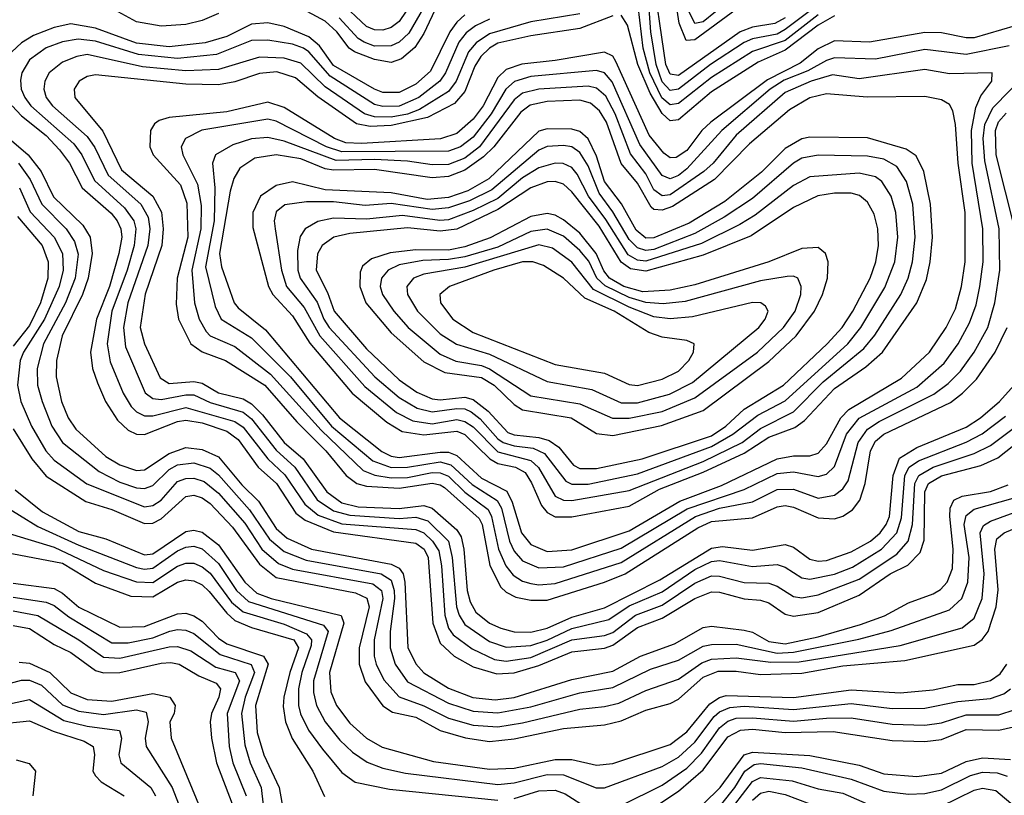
# Model space of a CAD drawing. Header units: inches. Extents: x 990535 to 1117859, y 769386 to 892122.
# Tile 466 of 656: x 1071106 to 1073503, y 804451 to 806339. Entities that reach past the tile are written whole.
import ezdxf

# ---------------------------------------------------------------- set-up
doc = ezdxf.new("R2010")
doc.units = ezdxf.units.IN
doc.header["$MEASUREMENT"] = 0
doc.layers.add('B0870', color=7, linetype='Continuous')

msp = doc.modelspace()

# ---------------------------------------------------------------- linework, layer by layer
at = {"layer": 'B0870', "color": 5}
for points, elevation in [([(1072850, 806364), (1072750, 806290.7), (1072728.7, 806288.7), (1072711.2, 806331.2), (1072687.6, 806490)], 3380), ([(1072970, 806343.7), (1072944.2, 806330), (1072890, 806321.2), (1072860.3, 806310), (1072710, 806203.6), (1072690, 806206.9), (1072678.7, 806230), (1072644.6, 806470)], 3420), ([(1072110, 806405.6), (1072053.3, 806306.7), (1072030, 806285), (1072010, 806275.8), (1071970, 806275.3), (1071944.5, 806284.5), (1071930, 806293.8), (1071884.1, 806344.1)], 3360), ([(1072083.9, 806416.1), (1072030, 806334.9), (1072010, 806320.1), (1071990, 806313.7), (1071970, 806314.5), (1071950, 806323.1), (1071884.9, 806384.9)], 3340), ([(1073090, 806406.3), (1072970, 806315.3), (1072950, 806304.3), (1072890, 806292.8), (1072870, 806284), (1072787.6, 806230), (1072710, 806170.5), (1072690, 806167), (1072670, 806188.2), (1072655.2, 806230), (1072642.4, 806310), (1072637.4, 806377.4)], 3440), ([(1072123.4, 806376.6), (1072090, 806305.8), (1072068.3, 806271.7), (1072035.6, 806244.4), (1072010, 806235.1), (1071970, 806242.2), (1071921.1, 806261.1), (1071908.3, 806270), (1071877.9, 806310), (1071850, 806336.1), (1071730, 806400.6)], 3380), ([(1072830, 806382.5), (1072770, 806333.9), (1072750, 806330), (1072730, 806369.9)], 3360), ([(1071590, 806354.2), (1071550, 806337.4), (1071510, 806327.9), (1071450, 806323.7), (1071390, 806334.1), (1071310, 806378)], 3380), ([(1073050, 806351.4), (1072970, 806289.1), (1072890, 806262), (1072790, 806198.9), (1072710, 806135.7), (1072690, 806132.5), (1072669.5, 806149.5), (1072640.5, 806210), (1072623.6, 806270), (1072612, 806372)], 3460), ([(1072190, 806351.6), (1072170, 806333.8), (1072153.2, 806310), (1072106, 806214), (1072070, 806182.3), (1072030, 806162.2), (1071990, 806161.8), (1071970, 806170), (1071870, 806228), (1071835.7, 806275.7), (1071810, 806297.8), (1071750, 806322.6), (1071710, 806332), (1071670, 806328.6), (1071610, 806298.5), (1071557.2, 806282.8), (1071470, 806273), (1071390, 806282.2), (1071290, 806319.1), (1071230, 806329.6), (1071190, 806320.8), (1071139.2, 806300.8), (1071110, 806283.4), (1071074.2, 806250)], 3420), ([(1072250, 806340.5), (1072215.6, 806324.4), (1072192.8, 806307.2), (1072175, 806285), (1072142.7, 806210), (1072128.9, 806190), (1072077.7, 806150), (1072030, 806128.7), (1071990, 806127.7), (1071970, 806133.3), (1071861.8, 806201.8), (1071810, 806261.2), (1071796.9, 806270), (1071770, 806280.1), (1071710, 806289.3), (1071670, 806288.5), (1071585.3, 806254.7), (1071490, 806245.2), (1071395, 806255), (1071290, 806286.8), (1071247.8, 806292.2), (1071210, 806285.6), (1071170, 806271.3), (1071130, 806241.3), (1071110.7, 806210), (1071107.8, 806192.2), (1071109.6, 806170), (1071118.1, 806150), (1071133.3, 806130), (1071237.3, 806037.3), (1071257.3, 806010), (1071288, 805948), (1071361.4, 805881.4), (1071384, 805850), (1071388.4, 805830), (1071384.8, 805790), (1071367.8, 805730), (1071330.5, 805630), (1071318.6, 805550), (1071326.3, 805506.3), (1071358, 805430), (1071377.4, 805397.4), (1071390, 805384.6), (1071410, 805375), (1071430, 805374.7), (1071510, 805395.2), (1071630, 805361.3), (1071650, 805347.7), (1071710, 805270.3), (1071751.7, 805231.7), (1071799.9, 805159.9), (1071832.8, 805132.8), (1071890, 805112.3), (1072070, 805098.2), (1072090, 805090), (1072110.8, 805070), (1072126.1, 805046.1), (1072133, 805010), (1072140.8, 804890), (1072150, 804857.9), (1072161.4, 804841.4), (1072207.4, 804807.4), (1072261.8, 804781.8), (1072290, 804777.4), (1072350, 804786.7), (1072450, 804830), (1072530, 804839.8), (1072550, 804847.5), (1072605.1, 804890), (1072670, 804914.3), (1072750, 804967.2), (1072790, 804985.1), (1072810, 804985), (1072870, 804969.2), (1072930, 804967.7), (1072950, 804960.5), (1072990, 804935.2), (1073010, 804932.2), (1073050, 804938.8), (1073150, 804977.2), (1073241.5, 805038.5), (1073269.3, 805070), (1073279.5, 805110), (1073285.3, 805210), (1073295.1, 805230), (1073330, 805250), (1073430, 805283.3), (1073470, 805302.6), (1073531.2, 805348.8)], 3440), ([(1072470, 806353.3), (1072350, 806334), (1072250, 806305.4), (1072217.2, 806282.8), (1072198.6, 806261.4), (1072168.8, 806190), (1072150, 806164.4), (1072079.4, 806120.6), (1072050, 806109.1), (1072010, 806102), (1071970, 806102.8), (1071945.7, 806110), (1071850, 806176.2), (1071790, 806233.2), (1071750, 806246.1), (1071690, 806247.9), (1071590, 806218.1), (1071510, 806215.2), (1071404.7, 806224.7), (1071270, 806254.4), (1071244.8, 806250), (1071210, 806236), (1071177.7, 806210), (1071166.8, 806190), (1071164.7, 806170), (1071170.6, 806150), (1071185.5, 806130), (1071270, 806055.2), (1071288.4, 806028.4), (1071321, 805961), (1071401, 805890), (1071418.4, 805858.4), (1071422.4, 805830), (1071418.2, 805790), (1071369, 805650), (1071358.8, 805590), (1071363.3, 805543.3), (1071411, 805431), (1071430, 805417.2), (1071450, 805414.7), (1071510, 805426.3), (1071530, 805425.8), (1071570, 805407.3), (1071650, 805384.1), (1071670, 805367.6), (1071730, 805291.6), (1071775.5, 805250), (1071830, 805170.3), (1071870, 805143.7), (1071910, 805133), (1072030, 805124.7), (1072070, 805128), (1072099.7, 805119.7), (1072150.2, 805070), (1072159.1, 805030), (1072169.6, 804910), (1072175.5, 804890), (1072190, 804867.1), (1072250, 804825.2), (1072290, 804811.8), (1072350, 804815.4), (1072390, 804828.7), (1072450, 804857.2), (1072540.7, 804879.3), (1072590, 804912.1), (1072670, 804946.3), (1072750, 805000.8), (1072790, 805020.1), (1072810, 805022.4), (1072890, 805008.4), (1072950, 805013), (1072970, 805006.7), (1073010, 804980.2), (1073030, 804977.6), (1073090, 804989.5), (1073133.5, 805006.5), (1073204.6, 805050), (1073241.8, 805090), (1073253.2, 805126.8), (1073261.4, 805230), (1073271.6, 805250), (1073294.2, 805265.8), (1073410, 805311.1), (1073449, 805331), (1073506, 805374)], 3460), ([(1072550, 806348.7), (1072470, 806317.8), (1072350, 806300.5), (1072270, 806281.9), (1072249.6, 806270.4), (1072228.3, 806250), (1072214.1, 806225.9), (1072190, 806164.4), (1072164.9, 806135.1), (1072098.6, 806101.4), (1072010, 806081.5), (1071959, 806079), (1071926, 806086), (1071831.8, 806151.8), (1071777.5, 806197.5), (1071732.2, 806212.2), (1071690, 806208.7), (1071630, 806187.9), (1071590, 806180.6), (1071510, 806182.1), (1071290, 806205.5), (1071270, 806201.5), (1071250.4, 806189.6), (1071238.2, 806170), (1071239.9, 806150), (1071308.4, 806068.4), (1071354, 805974), (1071429.8, 805909.8), (1071450.8, 805870.8), (1071455, 805830), (1071451.6, 805790), (1071411.3, 805671.3), (1071399.4, 805590), (1071409.6, 805550), (1071447.6, 805467.6), (1071470, 805453.8), (1071530, 805458.8), (1071550, 805454.2), (1071590, 805431.2), (1071650, 805416.1), (1071670, 805404.2), (1071697, 805377), (1071749.7, 805310), (1071796.1, 805270), (1071853.5, 805190), (1071890, 805162.9), (1071930, 805153.4), (1072030, 805149.3), (1072090, 805156.3), (1072110.4, 805150.4), (1072170, 805097.7), (1072180.5, 805080.5), (1072187.2, 805050), (1072195.4, 804950), (1072202.3, 804922.3), (1072216.6, 804896.6), (1072250, 804870.5), (1072277.6, 804857.6), (1072310, 804849), (1072350, 804848.5), (1072390, 804857.7), (1072450, 804884.7), (1072530, 804907.9), (1072664.3, 804975.7), (1072790, 805052.8), (1072817.1, 805057.1), (1072890, 805048.2), (1072970, 805061.7), (1072990, 805055.1), (1073030, 805026.1), (1073050, 805021.2), (1073070, 805022.8), (1073130, 805043.9), (1073177.3, 805070), (1073200.9, 805090), (1073215.9, 805110), (1073223.7, 805130), (1073232.5, 805230), (1073247.7, 805272.3), (1073290, 805297.6), (1073410, 805347.3), (1073444.9, 805370), (1073491.3, 805410), (1073527.4, 805450)], 3480), ([(1073090, 806348.7), (1073050, 806325.8), (1072970, 806264.9), (1072903.6, 806236.4), (1072790, 806163.9), (1072710, 806095.8), (1072690, 806093.5), (1072670, 806110.8), (1072640.7, 806160.7), (1072611.2, 806230), (1072586.1, 806326.1), (1072570, 806350.8)], 3480), ([(1073530, 806324.8), (1073430, 806295.2), (1073410, 806295.2), (1073350, 806307.7), (1073310, 806308.5), (1073175.3, 806284.7), (1073090, 806287.8), (1073050, 806268.2), (1073006.1, 806233.9), (1072926.6, 806193.4), (1072788.9, 806090), (1072767.1, 806070), (1072730, 806021.3), (1072704.2, 806004.2), (1072690, 806002.8), (1072674.4, 806014.4), (1072638.2, 806058.2), (1072557.5, 806237.5), (1072550, 806251), (1072530, 806260.4), (1072410, 806239.7), (1072328.8, 806231.2), (1072290, 806218.3), (1072270, 806198.6), (1072234.5, 806130), (1072210, 806097), (1072170, 806062.1), (1072130.6, 806049.4), (1071937.7, 806037.7), (1071899.7, 806039.7), (1071872.5, 806050), (1071750, 806125.6), (1071710, 806138.6), (1071610, 806115.4), (1071470, 806101.2), (1071445.7, 806094.3), (1071434, 806086), (1071424, 806070), (1071422.4, 806030), (1071431.1, 806010), (1071497.3, 805937.3), (1071512.6, 805892.6), (1071515.1, 805810), (1071489.2, 805710), (1071487.2, 805647.2), (1071492.3, 805610), (1071522.3, 805550), (1071550, 805530.6), (1071606.7, 805510), (1071702.9, 805450), (1071780.5, 805360.5), (1071851.4, 805290), (1071900.8, 805230), (1071926.7, 805210), (1071950, 805204), (1072030, 805198.6), (1072110, 805211.3), (1072130, 805207.3), (1072140.3, 805200.3), (1072224.9, 805124.9), (1072231.7, 805110), (1072250.6, 805010.6), (1072277.7, 804957.7), (1072290, 804945.6), (1072313.5, 804933.5), (1072350, 804926), (1072390, 804926), (1072530, 804969.7), (1072580.1, 804990), (1072757.4, 805102.6), (1072790, 805117.7), (1072890, 805126.9), (1072950, 805153.1), (1072970, 805156.3), (1072990, 805152.3), (1073050, 805126.6), (1073090, 805124.5), (1073110, 805131), (1073133.5, 805146.5), (1073151.4, 805170), (1073164.3, 805210), (1073177.3, 805290), (1073190, 805313), (1073210, 805330), (1073372.3, 805407.7), (1073401.6, 805430), (1073435.5, 805464.5), (1073481.2, 805530), (1073510, 805590)], 3520), ([(1073515.4, 806275.4), (1073410, 806255), (1073310, 806266.6), (1073190, 806243.4), (1073090, 806246.5), (1073070, 806240.4), (1073024.8, 806215.2), (1072967.5, 806192.5), (1072933.5, 806170), (1072815.1, 806070), (1072730, 805976.5), (1072710, 805960.2), (1072690, 805952.1), (1072670, 805960.1), (1072615.6, 806035.6), (1072548.2, 806188.2), (1072530, 806209.7), (1072510, 806215.5), (1072350, 806201.3), (1072310.7, 806189.3), (1072289.8, 806170.2), (1072253.9, 806110), (1072210, 806053.7), (1072179.4, 806030), (1072150, 806019), (1071890, 806017.4), (1071853.2, 806030), (1071730, 806092.3), (1071710, 806097.1), (1071549.7, 806070.3), (1071509.5, 806050), (1071499.1, 806030), (1071502.7, 806010), (1071539.1, 805939.1), (1071547.3, 805887.3), (1071546.9, 805830), (1071525.3, 805730), (1071531.2, 805650), (1071542.9, 805610), (1071560.2, 805580.2), (1071570, 805569.8), (1071630, 805544.1), (1071716.8, 805476.8), (1071839.9, 805339.9), (1071942.1, 805242.1), (1071970.4, 805230.4), (1072010, 805224.4), (1072050, 805225.2), (1072110, 805236.9), (1072130, 805236.4), (1072150, 805227.7), (1072190, 805189.5), (1072246.8, 805146.8), (1072255, 805130), (1072271.7, 805050), (1072289.9, 805009.9), (1072307.4, 804987.4), (1072330, 804972.6), (1072350, 804966.7), (1072370, 804963.7), (1072410, 804966.9), (1072570, 805017.7), (1072751.2, 805130), (1072810, 805150.3), (1072890, 805165.8), (1072950, 805195.8), (1072990, 805196.2), (1073050, 805174.8), (1073090, 805181.6), (1073110, 805197), (1073123.2, 805216.8), (1073147.6, 805310), (1073170, 805342.2), (1073198.9, 805361.1), (1073332, 805428), (1073366.6, 805453.4), (1073396.2, 805483.8), (1073430.1, 805529.9), (1073462.9, 805590), (1073480.2, 805650), (1073492.1, 805730), (1073490.7, 805830), (1073456.2, 805996.2), (1073451.9, 806050), (1073455.5, 806084.5), (1073475.4, 806124.6), (1073559, 806210)], 3540), ([(1071087.8, 806130), (1071110, 806105.7), (1071170, 806057.5), (1071202.4, 806022.4), (1071226.7, 805990), (1071258, 805930), (1071328.2, 805868.2), (1071343.2, 805850), (1071352.1, 805830), (1071354.3, 805810), (1071347.6, 805770), (1071324.2, 805690), (1071292.6, 805610), (1071278.4, 805530), (1071282.9, 805490), (1071295.1, 805455.1), (1071314.5, 805410), (1071344.1, 805364.1), (1071370, 805339.9), (1071390.3, 805330.3), (1071410, 805329.8), (1071490, 805361.4), (1071510, 805364.7), (1071550, 805358), (1071610, 805337.6), (1071637.4, 805317.4), (1071686.8, 805250), (1071731, 805210), (1071778.1, 805138.1), (1071800.6, 805120.6), (1071870, 805092.2), (1072070, 805064.8), (1072090.6, 805050.6), (1072100, 805030), (1072111.7, 804870), (1072130, 804821.8), (1072163.6, 804790), (1072210, 804763.6), (1072267.2, 804747.2), (1072310, 804749.3), (1072370, 804766.8), (1072450, 804800.3), (1072530, 804809), (1072550, 804816.5), (1072610, 804859.7), (1072670, 804882.5), (1072750, 804930.6), (1072790, 804946.3), (1072810, 804945.3), (1072870, 804929.1), (1072910, 804926.1), (1072930, 804919.7), (1072970, 804892.2), (1072990, 804887.3), (1073050, 804896.4), (1073150, 804938.4), (1073225.3, 804990), (1073268.3, 805011.7), (1073298, 805042), (1073307.9, 805072.1), (1073310.1, 805189.9), (1073318.6, 805210), (1073350, 805228.8), (1073446.2, 805253.7), (1073487.5, 805272.5), (1073655, 805405)], 3420), ([(1073529, 805830), (1073483.5, 806010), (1073481.8, 806070), (1073489.5, 806090.5), (1073507.8, 806112.2)], 3520), ([(1071056.8, 806070), (1071126.8, 806010), (1071157.9, 805970), (1071188.5, 805908.5), (1071259.2, 805839.2), (1071277.6, 805810), (1071282.5, 805770), (1071272.3, 805710), (1071258.5, 805670), (1071209.1, 805570), (1071195.3, 805510), (1071195, 805470), (1071208, 805410), (1071223.5, 805370), (1071242.3, 805342.3), (1071315.6, 805275.6), (1071350, 805255.8), (1071390, 805242.1), (1071410, 805243.2), (1071470, 805283.6), (1071510, 805297.9), (1071550, 805293.3), (1071590, 805275.2), (1071647.1, 805207.1), (1071687.3, 805167.3), (1071730, 805100.6), (1071757.2, 805077.2), (1071816.2, 805050), (1072010, 805014.1), (1072030, 805004.1), (1072039.5, 804990), (1072043.4, 804970), (1072050.9, 804810.9), (1072070, 804770.9), (1072089.6, 804749.6), (1072150, 804712.3), (1072209.4, 804689.4), (1072263.7, 804683.7), (1072310, 804689.6), (1072450, 804733), (1072550, 804753.7), (1072617.5, 804790), (1072700.5, 804819.5), (1072770, 804859.5), (1072790, 804862.5), (1072870, 804853.3), (1072890, 804848), (1072930, 804825.4), (1072970, 804820.1), (1073050, 804836.6), (1073153, 804867), (1073211.6, 804888.4), (1073270, 804919.9), (1073330, 804941.5), (1073347.8, 804952.2), (1073363.8, 804970), (1073376.8, 805003.2), (1073378.8, 805050), (1073370.5, 805130), (1073371.2, 805150), (1073380.1, 805170), (1073400.6, 805179.4), (1073470, 805190.9), (1073513, 805207)], 3380), ([(1071103.2, 805990), (1071131.7, 805950), (1071159.5, 805890), (1071219, 805830), (1071239.4, 805799.4), (1071248.3, 805768.3), (1071240.7, 805710), (1071217.7, 805650), (1071164.1, 805550), (1071148, 805490), (1071148.8, 805450), (1071160.6, 805410), (1071183.9, 805350), (1071209.9, 805309.9), (1071299.5, 805239.5), (1071350, 805213.7), (1071390, 805199.7), (1071410, 805197.9), (1071430, 805205.6), (1071470, 805244), (1071490, 805255.9), (1071530, 805260.5), (1071570, 805247.4), (1071590, 805231.2), (1071665.7, 805145.7), (1071714.4, 805074.4), (1071750, 805044.8), (1071803.3, 805023.3), (1071985.7, 804990), (1072010, 804974.8), (1072017.8, 804950), (1072018.2, 804930), (1072007.7, 804850), (1072007.6, 804810), (1072020.2, 804770), (1072050, 804727.7), (1072150, 804675.4), (1072210, 804655.7), (1072270, 804651.8), (1072350, 804666.1), (1072470, 804700.8), (1072550, 804713.9), (1072641.7, 804758.3), (1072710, 804780), (1072770, 804814.2), (1072790, 804818.6), (1072850, 804819.2), (1072950, 804797.1), (1072990, 804799.3), (1073149, 804831), (1073228, 804852), (1073370, 804902.9), (1073399.9, 804930), (1073414.6, 804970), (1073417.3, 805030), (1073405.5, 805110), (1073410, 805132.2), (1073430, 805147.4), (1073525.2, 805174.8)], 3360), ([(1071105.3, 805930), (1071131.5, 805871.5), (1071189.8, 805810), (1071210.2, 805770), (1071211.9, 805730), (1071202.1, 805690), (1071166.6, 805610), (1071114.8, 805530), (1071107, 805510), (1071100.6, 805450), (1071108.3, 805410), (1071134.9, 805350), (1071169.1, 805290), (1071190, 805267.2), (1071269.3, 805209.3), (1071410, 805153.5), (1071430, 805156.4), (1071449.9, 805170), (1071490, 805214.8), (1071510, 805222.7), (1071530, 805222.9), (1071554.7, 805214.7), (1071590, 805186.9), (1071653.6, 805113.6), (1071695.7, 805050), (1071735.8, 805015.8), (1071770, 805001.4), (1071965.7, 804965.7), (1071986.4, 804950), (1071990.4, 804930), (1071969, 804830), (1071969.1, 804790), (1071973.9, 804770), (1071992.5, 804732.5), (1072030, 804690.8), (1072090, 804669.3), (1072150, 804638.5), (1072210, 804621.7), (1072270, 804617.6), (1072330, 804627.8), (1072470, 804660.8), (1072530, 804667), (1072564.4, 804675.6), (1072630, 804706.3), (1072710, 804734.1), (1072766.6, 804773.4), (1072790, 804782.3), (1072850, 804785.4), (1072934.9, 804774.9), (1073004, 804776), (1073250, 804816), (1073401, 804859), (1073430, 804882.6), (1073449.4, 804930.6), (1073454.5, 804990), (1073444.2, 805090), (1073452.2, 805107.8), (1073470, 805118.6), (1073551.8, 805148.2)], 3340), ([(1071100.1, 805860.1), (1071160.9, 805790), (1071175.4, 805750), (1071174, 805710), (1071156.6, 805650), (1071130, 805594.6), (1071090, 805544.2)], 3320), ([(1071090, 805343.1), (1071135.2, 805270), (1071170, 805227.8), (1071266.5, 805166.5), (1071330, 805147), (1071410, 805112.6), (1071430, 805113.5), (1071450, 805124.2), (1071510, 805178.9), (1071530, 805181.7), (1071550, 805175.1), (1071570, 805161.5), (1071624.1, 805104.1), (1071690, 805013.5), (1071730, 804981), (1071923.7, 804943.7), (1071951.1, 804931.1), (1071956.5, 804910), (1071932.6, 804810), (1071932.6, 804770), (1071947.1, 804727.1), (1071990, 804668.7), (1072013.5, 804653.5), (1072070, 804641.6), (1072130, 804609.1), (1072191, 804591), (1072250, 804582.4), (1072310, 804588.6), (1072430, 804613.7), (1072530, 804622.5), (1072570, 804632.5), (1072630, 804658.7), (1072690, 804674.9), (1072710, 804685.5), (1072770, 804738.9), (1072806.4, 804753.6), (1072850, 804753.7), (1072910, 804744.9), (1073010, 804748.6), (1073110, 804766.7), (1073260.7, 804779.3), (1073430, 804816.4), (1073449.6, 804830.4), (1073463.9, 804850), (1073483.6, 804910), (1073488.3, 804951.7), (1073480.4, 805050), (1073484.9, 805075.1), (1073502.7, 805090), (1073570, 805118.2)], 3320), ([(1071094.4, 805194.4), (1071161.3, 805141.3), (1071250, 805093.5), (1071315.9, 805075.9), (1071410, 805036.5), (1071430, 805038.6), (1071510, 805093.4), (1071530, 805096.8), (1071550, 805092), (1071590, 805060.6), (1071653.8, 804970), (1071683.1, 804943.1), (1071717.8, 804930), (1071888.9, 804888.9), (1071895.1, 804870), (1071859.8, 804750), (1071863.3, 804703.3), (1071877.2, 804670), (1071910, 804626.4), (1071950, 804590.6), (1071988, 804568), (1072113.2, 804533.2), (1072250, 804515), (1072310, 804517.2), (1072410, 804538.5), (1072450, 804538.3), (1072510, 804524.7), (1072550, 804528.5), (1072690, 804574.7), (1072730, 804605.7), (1072786.2, 804673.8), (1072810, 804689), (1072826.3, 804693.7), (1072990, 804689.3), (1073130, 804707.6), (1073250, 804700.9), (1073330, 804708), (1073390, 804720.8), (1073430, 804720.7), (1073470, 804730.8), (1073493.2, 804746.8), (1073509.8, 804770.2)], 3280), ([(1071061.1, 805161.1), (1071150, 805105.9), (1071250, 805060.4), (1071390, 805006), (1071410, 805001.8), (1071430, 805004.2), (1071490, 805046.4), (1071510, 805055.3), (1071530, 805057.3), (1071550, 805050.9), (1071590, 805015.6), (1071633.9, 804950), (1071663, 804923), (1071845.7, 804865.7), (1071856.8, 804850), (1071821.5, 804730), (1071821.6, 804701.6), (1071828.7, 804670), (1071850, 804630), (1071885.7, 804585.7), (1071916.5, 804556.5), (1071952, 804532), (1071990, 804517.3), (1072044.9, 804504.9), (1072270, 804477.4), (1072310, 804481.5), (1072390, 804501.4), (1072430, 804501.2), (1072509.4, 804469.4), (1072530, 804468.9), (1072670, 804521.2), (1072710, 804543.8), (1072750, 804580.5), (1072796.7, 804643.3), (1072810, 804654.7), (1072834.9, 804665.1), (1072870, 804668.5), (1072990, 804659.9), (1073130, 804674.6), (1073230, 804662.7), (1073310, 804663), (1073390, 804679.8), (1073470, 804687), (1073502, 804698), (1073518.6, 804710)], 3260), ([(1071070, 805091.8), (1071190, 805055.4), (1071310, 804998.1), (1071390.5, 804970.5), (1071430, 804969.2), (1071490, 805009.3), (1071510, 805015.9), (1071530, 805016), (1071550, 805007.7), (1071570, 804992.1), (1071621.7, 804921.7), (1071650, 804898), (1071750, 804868.1), (1071804.3, 804844.3), (1071816.1, 804830), (1071815.9, 804815.9), (1071792.4, 804750), (1071785, 804710), (1071784.8, 804670), (1071789.7, 804649.7), (1071808.7, 804610), (1071843.2, 804563.2), (1071890, 804506.5), (1071923, 804483), (1072006.4, 804466.4), (1072270, 804439.3)], 3240), ([(1071070, 805043.4), (1071210, 805016.1), (1071290, 804967.6), (1071376.3, 804936.3), (1071430, 804934.4), (1071490, 804970.2), (1071510, 804975.4), (1071530, 804973.1), (1071550, 804963.4), (1071567.3, 804947.3), (1071610, 804894.2), (1071630, 804877), (1071670, 804859.8), (1071773.1, 804830), (1071784.8, 804810), (1071763.2, 804750), (1071748.7, 804690), (1071747.3, 804667.3), (1071753.1, 804630), (1071769.3, 804589.3), (1071819.3, 804510), (1071848.3, 804448.3)], 3220), ([(1071090, 804967.7), (1071190, 804954.2), (1071210, 804943.4), (1071250, 804909.5), (1071350, 804860.3), (1071410, 804862.4), (1071490, 804893.3), (1071510, 804894.7), (1071530, 804888.3), (1071550, 804874.7), (1071590, 804833.8), (1071610, 804819.5), (1071699.7, 804790), (1071711, 804770), (1071679.9, 804670), (1071683.8, 804603.8), (1071700, 804550), (1071738, 804470), (1071754.4, 804374.4)], 3180), ([(1071090, 804933.8), (1071170, 804921.6), (1071190, 804913.1), (1071225.5, 804885.5), (1071330, 804822.5), (1071370, 804821.9), (1071430, 804834.8), (1071471, 804851), (1071490, 804855.1), (1071510, 804853.1), (1071530, 804845.1), (1071594.2, 804794.2), (1071669.7, 804769.7), (1071677.7, 804750), (1071654.7, 804690), (1071645.7, 804650), (1071653.6, 804573.6), (1071666.6, 804530), (1071693.9, 804470), (1071703.8, 804383.8)], 3160), ([(1071090, 804900.4), (1071150, 804888.8), (1071250, 804829.6), (1071310, 804787.7), (1071350, 804784.6), (1071470, 804812.3), (1071490, 804813), (1071522.7, 804802.7), (1071583.4, 804763.4), (1071630.1, 804750), (1071641.3, 804730), (1071610.9, 804650), (1071615.6, 804570), (1071624.8, 804530), (1071657.1, 804450)], 3140), ([(1071090, 804864.4), (1071130, 804857.4), (1071190, 804818.5), (1071230, 804798.5), (1071290, 804754.8), (1071310, 804749.3), (1071350, 804750), (1071450, 804772.7), (1071474.2, 804774.2), (1071494.5, 804770), (1071542, 804742), (1071584, 804724), (1071594.7, 804710), (1071590.8, 804690), (1071572.6, 804650), (1071569.6, 804630), (1071572.7, 804590), (1071585.3, 804530), (1071623.5, 804430)], 3120), ([(1071104.5, 804775.5), (1071130, 804772.7), (1071179.2, 804750), (1071230, 804700.9), (1071270, 804684), (1071330, 804680.4), (1071430, 804699), (1071471.2, 804690), (1071484.2, 804670), (1071481.7, 804650), (1071471.7, 804630), (1071474.7, 804590), (1071549.5, 804410)], 3080), ([(1071050, 804715.1), (1071110, 804731), (1071130, 804731.7), (1071159.1, 804719.1), (1071210, 804671.1), (1071250, 804655.8), (1071310, 804648), (1071390, 804659.1), (1071413.9, 804653.9), (1071418.7, 804630), (1071411.1, 804590), (1071413.8, 804570), (1071477.3, 804470), (1071492.7, 804430)], 3060), ([(1071050, 804667.4), (1071130, 804684.7), (1071213.6, 804633.6), (1071270, 804619.4), (1071348.6, 804608.6), (1071353.8, 804590), (1071346.9, 804550), (1071352.4, 804530), (1071424.9, 804470), (1071436.8, 804450)], 3040), ([(1072570, 804426.2), (1072670, 804475.8), (1072730, 804517.1), (1072766.1, 804553.9), (1072810, 804615.6), (1072830, 804631.5), (1072850, 804638.6), (1072890, 804639.6), (1072990, 804631.4), (1073070, 804639), (1073130, 804639.3), (1073230, 804624.4), (1073310, 804622.2), (1073350, 804627.8), (1073410, 804647.3), (1073490, 804647.4), (1073530, 804660)], 3240), ([(1071050, 804624.1), (1071130, 804632.7), (1071187.4, 804607.4), (1071262.8, 804582.8), (1071285.1, 804570), (1071288, 804550), (1071283.8, 804510), (1071290, 804498.5), (1071303.9, 804483.9), (1071359.8, 804450)], 3020), ([(1072590, 804381.7), (1072710, 804461.2), (1072770, 804513.1), (1072830, 804593.1), (1072860.8, 804610), (1072890, 804611.9), (1072970, 804603.8), (1073086.7, 804606.7), (1073230, 804584.4), (1073310, 804581.7), (1073350, 804587.2), (1073410, 804611.3), (1073490, 804609.4), (1073572, 804628)], 3220), ([(1071097.5, 804537.5), (1071128.5, 804528.5), (1071144, 804510), (1071138, 804450)], 2980), ([(1072770.6, 804430), (1072811.5, 804470), (1072870, 804550), (1072890, 804556.4), (1073030, 804547.6), (1073150, 804524.2), (1073210, 804503.2), (1073290, 804496.6), (1073350, 804504.6), (1073410, 804533.5), (1073450, 804542.6), (1073518.3, 804538.3)], 3180), ([(1072815.1, 804430), (1072847.3, 804470), (1072871.4, 804510), (1072894.1, 804525.9), (1072910, 804528.4), (1073010, 804517.8), (1073130.1, 804490), (1073210, 804461), (1073270, 804453.8), (1073310, 804455.6), (1073350, 804464.4), (1073420.7, 804499.3), (1073450, 804507.8), (1073485.8, 804505.8), (1073510, 804497.6)], 3160), ([(1072822.8, 804397.2), (1072890, 804484.6), (1072910, 804494.7), (1072986.5, 804486.5), (1073050, 804467.2), (1073110, 804456.2), (1073190, 804421.2)], 3140), ([(1072310, 804443.7), (1072370, 804461.8), (1072410, 804463.5), (1072434.3, 804454.3), (1072490, 804418.8)], 3240), ([(1073350, 804424.7), (1073430, 804463.2), (1073450, 804468.6), (1073482.8, 804462.8), (1073530, 804422.7)], 3140), ([(1072890, 804439.4), (1072910, 804456.3), (1072930, 804460.8), (1072970, 804453), (1073030, 804430)], 3120)]:
    msp.add_lwpolyline(points, dxfattribs=dict(at, elevation=elevation))
for points, elevation in [([(1073310, 806218.4), (1073150, 806195.4), (1073084.9, 806204.9), (1073033.2, 806190), (1072970, 806162), (1072850, 806058.2), (1072794.3, 805990), (1072771.9, 805970), (1072690, 805912.9), (1072670.2, 805910.2), (1072650, 805925.3), (1072630, 805964.4), (1072592.8, 806012.8), (1072555.4, 806110), (1072532.9, 806152.9), (1072510, 806172.8), (1072490, 806177.7), (1072369.6, 806170.4), (1072330, 806160.2), (1072310, 806144.2), (1072225.5, 806030), (1072190, 806001.9), (1072150, 805987.1), (1072110, 805986), (1072050, 805994.9), (1071970, 805999.1), (1071876.6, 805996.6), (1071750, 806043.3), (1071710, 806053), (1071670, 806049.2), (1071625, 806035), (1071582.7, 806010), (1071575.3, 805990), (1071581, 805930), (1071579.2, 805850), (1071557.9, 805737.9), (1071581.4, 805641.4), (1071596.7, 805610), (1071670, 805565), (1071765.3, 805470), (1071865.4, 805350), (1071965.8, 805265.8), (1072010, 805248.8), (1072050, 805249.7), (1072130, 805262.6), (1072155.5, 805255.5), (1072207.9, 805207.9), (1072268.5, 805168.5), (1072278.6, 805150), (1072298.4, 805070), (1072310, 805045.7), (1072330, 805021.7), (1072370, 805004.5), (1072430, 805007.2), (1072570, 805052.8), (1072731.3, 805148.7), (1072870, 805195.5), (1072950, 805234.3), (1072990, 805238.4), (1073050, 805227.1), (1073070, 805233), (1073090, 805251.5), (1073119.4, 805330), (1073150, 805369.2), (1073290, 805444.8), (1073356.8, 805503.2), (1073390.7, 805550), (1073418.4, 805601.6), (1073434.4, 805645.6), (1073443.7, 805690), (1073451.5, 805750), (1073451.2, 805830), (1073425.2, 805990), (1073423.1, 806070), (1073434.3, 806125.7), (1073446.3, 806153.7), (1073472.5, 806190), (1073473.5, 806210), (1073370, 806207.5)], 3560), ([(1073070, 806158.7), (1073030, 806149.2), (1072980, 806120), (1072883.1, 806036.9), (1072797.5, 805950), (1072695.6, 805884.4), (1072670, 805875.5), (1072650, 805877.7), (1072643.1, 805883.1), (1072610, 805941.4), (1072570, 805989.1), (1072534.4, 806090), (1072517.8, 806117.8), (1072496, 806136), (1072470, 806143.7), (1072390, 806140), (1072348.9, 806131.1), (1072325.9, 806114.1), (1072259.9, 806030), (1072234.8, 806005.2), (1072190, 805972.7), (1072150, 805957.5), (1072110, 805954.5), (1071970, 805974.8), (1071870, 805973.2), (1071850, 805976.7), (1071790, 806000.9), (1071730, 806010.3), (1071678.1, 806001.9), (1071642.1, 805977.9), (1071627.3, 805952.7), (1071618.4, 805921.6), (1071592.3, 805770), (1071597.4, 805737.4), (1071628.2, 805650), (1071637.7, 805637.7), (1071704.2, 805584.2), (1071884.2, 805370), (1071987.8, 805287.8), (1072010, 805276.5), (1072030, 805273.7), (1072130, 805286.6), (1072150, 805286.1), (1072170, 805278.6), (1072230, 805223.1), (1072291.9, 805191.9), (1072305, 805165), (1072327.5, 805090), (1072350, 805061.4), (1072390, 805044.3), (1072450, 805048.9), (1072590, 805094.8), (1072712.9, 805167.1), (1072814.5, 805205.5), (1072950, 805270.2), (1072990, 805277.6), (1073030, 805277.4), (1073050, 805284.3), (1073070, 805306.8), (1073105.3, 805370), (1073124.9, 805390), (1073253.3, 805466.7), (1073320.8, 805530), (1073361.8, 805590), (1073384.2, 805635.8), (1073399.4, 805690), (1073407.8, 805750), (1073408.1, 805870), (1073390.5, 805990), (1073384.1, 806084.1), (1073377.6, 806117.6), (1073370, 806132.7), (1073350, 806144.7), (1073310, 806152.1), (1073169.6, 806150.4)], 3580), ([(1072390, 806073.5), (1072370, 806067.8), (1072248.2, 805951.8), (1072197.2, 805922.8), (1072150, 805906.5), (1072098, 805902), (1072010, 805917.8), (1071850, 805925.4), (1071770, 805944.4), (1071730, 805935.8), (1071692.3, 805910), (1071673.6, 805870), (1071673.2, 805833.2), (1071711.6, 805690), (1071722.1, 805670), (1071770, 805618.1), (1071812.2, 805552.2), (1071915.4, 805430), (1071999.5, 805359.5), (1072037.2, 805337.2), (1072090, 805328.9), (1072170, 805338), (1072190, 805329.9), (1072250.8, 805270), (1072270, 805258.6), (1072313.3, 805250), (1072336.6, 805236.6), (1072352.2, 805212.2), (1072376.6, 805156.6), (1072390, 805139.5), (1072410, 805128.9), (1072450, 805129.3), (1072590, 805155.2), (1072663.8, 805196.3), (1072770, 805237.7), (1072870, 805284.1), (1072930, 805322.9), (1072993.2, 805346.8), (1073016.6, 805363.4), (1073090, 805441.8), (1073166, 805494), (1073207, 805530), (1073290.5, 805650), (1073313.5, 805706.5), (1073322.8, 805750), (1073328.1, 805810), (1073323.5, 805890), (1073307, 805970), (1073288.3, 806008.3), (1073264, 806024), (1073170, 806051.4), (1073030, 806053.4), (1073010, 806049.7), (1072970, 806026.2), (1072911.8, 805968.2), (1072823, 805897), (1072736, 805844), (1072650, 805808), (1072630, 805807.7), (1072606.7, 805826.7), (1072570.8, 805890.8), (1072530, 805945.2), (1072510, 806007.3), (1072490, 806049), (1072470, 806067.6), (1072450, 806072.5)], 3620), ([(1072430, 806033.4), (1072390, 806030.4), (1072370, 806022), (1072255.2, 805924.8), (1072201.3, 805898.7), (1072150, 805881.6), (1072110, 805877.7), (1072010, 805891.7), (1071947.4, 805887.4), (1071870, 805896.1), (1071803.9, 805896.1), (1071751.4, 805888.6), (1071730, 805871.7), (1071725.6, 805850), (1071727.5, 805830), (1071743.1, 805730), (1071755.3, 805690), (1071798.4, 805638.4), (1071836.4, 805570), (1071946.5, 805446.5), (1072023.1, 805383.1), (1072062.8, 805362.8), (1072110, 805355.8), (1072170, 805365.8), (1072190, 805361.4), (1072210, 805348), (1072270, 805287.3), (1072350, 805266.3), (1072369.3, 805249.3), (1072410, 805179.6), (1072430, 805169.4), (1072450, 805168.5), (1072590, 805193.1), (1072770, 805263.7), (1072865, 805310), (1072910, 805344.5), (1072990, 805384.4), (1073062.3, 805457.7), (1073161.5, 805538.5), (1073188.3, 805571.7), (1073251.4, 805670), (1073269.5, 805710), (1073280, 805750), (1073286.2, 805810), (1073280.2, 805890), (1073265.5, 805945.5), (1073241.6, 805981.6), (1073210, 806000.2), (1073170, 806007.2), (1073050, 806009.2), (1073010, 806002), (1072989.6, 805990.4), (1072890, 805904.2), (1072821.5, 805858.5), (1072750, 805818.8), (1072650, 805780.3), (1072630, 805777.7), (1072610, 805784), (1072590, 805804.5), (1072550, 805872), (1072517.1, 805917.1), (1072490, 805983.6), (1072470, 806016.1), (1072450, 806030)], 3640), ([(1072410, 805990.4), (1072370, 805979.1), (1072330, 805954.2), (1072270, 805904.4), (1072210, 805874.8), (1072150, 805852.1), (1072129.1, 805850.9), (1072037.7, 805862.3), (1071950, 805853.7), (1071870, 805855.9), (1071831.9, 805848.1), (1071801, 805830), (1071788.7, 805811.3), (1071782.2, 805777.8), (1071783, 805730), (1071788.6, 805710), (1071830, 805651.4), (1071846.7, 805610), (1071859.7, 805590), (1071970.5, 805470), (1072030, 805419.7), (1072074, 805394), (1072110, 805385), (1072170, 805392.6), (1072190, 805391.6), (1072204.7, 805384.7), (1072227.3, 805367.3), (1072270, 805318.6), (1072282.9, 805310), (1072310, 805301.8), (1072356.2, 805296.2), (1072383.5, 805283.5), (1072435.6, 805215.6), (1072450, 805208.4), (1072490, 805208.6), (1072610, 805234.1), (1072790, 805300), (1072842.1, 805330), (1072903.4, 805376.6), (1072970, 805411.7), (1073122.1, 805550), (1073154, 805590), (1073212.2, 805687.8), (1073236.5, 805750), (1073244, 805810), (1073238.8, 805870), (1073227.6, 805910), (1073205.4, 805945.4), (1073190, 805956.6), (1073150, 805965.8), (1073030, 805957.1), (1072990, 805935.9), (1072896.3, 805863.7), (1072859.1, 805840.9), (1072765.7, 805794.3), (1072630, 805751.4), (1072610, 805753.8), (1072587.3, 805767.3), (1072533, 805853), (1072490.6, 805910), (1072463.4, 805963.4), (1072450, 805979.2), (1072429.3, 805989.3)], 3660), ([(1072410, 805945.5), (1072390, 805944.4), (1072350, 805930.2), (1072270, 805877), (1072170, 805829.2), (1072130, 805824.3), (1072050, 805832.3), (1071910, 805818.8), (1071870.4, 805809.6), (1071842.4, 805790), (1071830.7, 805769.3), (1071827.9, 805730), (1071855.6, 805675.6), (1071871.8, 805630), (1071950, 805537.9), (1072030, 805462.7), (1072072.6, 805432.6), (1072110, 805416.6), (1072130, 805414.2), (1072190, 805420.8), (1072210, 805414.6), (1072246.1, 805386.1), (1072294.7, 805334.7), (1072310, 805328.3), (1072370, 805322.4), (1072395.3, 805315.3), (1072418.7, 805298.7), (1072454.5, 805254.5), (1072470, 805246.5), (1072510, 805246.9), (1072621.1, 805270), (1072790, 805326.4), (1072824.9, 805350), (1072870, 805391.5), (1072965.4, 805450), (1073072.2, 805550), (1073108.8, 805590), (1073134.4, 805630), (1073176.5, 805710), (1073190.7, 805750), (1073196.9, 805790), (1073195.5, 805830), (1073186.3, 805866.3), (1073170, 805895.3), (1073151, 805911), (1073130, 805917.3), (1073090, 805917.4), (1073049.3, 805910.7), (1072990, 805882.2), (1072887.1, 805812.9), (1072770, 805765.8), (1072630, 805727.1), (1072593, 805733), (1072570, 805749.1), (1072516.9, 805836.9), (1072450, 805920.6), (1072430, 805939.1)], 3680), ([(1072390, 805867.5), (1072350, 805860.6), (1072251.3, 805808.7), (1072190, 805786.2), (1072150, 805778.2), (1072070, 805779), (1072008.1, 805771.9), (1071962.4, 805757.6), (1071940.9, 805739.1), (1071934.9, 805725.1), (1071934, 805690), (1071948.3, 805650), (1072010, 805577.1), (1072090, 805506.2), (1072140.7, 805480.7), (1072230, 805468.4), (1072260.9, 805450), (1072310, 805402.6), (1072330, 805389.3), (1072448.8, 805370), (1072510, 805332.2), (1072550, 805327.3), (1072668.2, 805351.8), (1072770, 805388.2), (1072930, 805507.2), (1072996.2, 805570), (1073041.2, 805630), (1073060.7, 805670), (1073072.4, 805710), (1073074.5, 805750), (1073068.1, 805770), (1073050, 805784.5), (1073010, 805782), (1072930.1, 805750), (1072750, 805693.8), (1072690, 805681), (1072623.3, 805676.7), (1072577.2, 805690), (1072541.6, 805710), (1072528, 805728), (1072509.8, 805770), (1072470, 805819.7), (1072430, 805852.4), (1072410, 805863.7)], 3720), ([(1072390, 805829.6), (1072350, 805824), (1072270, 805786), (1072190, 805761.9), (1072150, 805755.4), (1072087.1, 805752.9), (1072030, 805742.4), (1072003.4, 805730), (1071987, 805710), (1071983.5, 805690), (1071989.2, 805670), (1072016.6, 805630), (1072052.1, 805590), (1072130, 805525.2), (1072167.8, 805507.8), (1072230, 805497.5), (1072250, 805489.7), (1072350, 805423.6), (1072470, 805403.9), (1072549, 805369), (1072590, 805369.2), (1072670, 805385.8), (1072750, 805418.6), (1072902.2, 805530), (1072965.6, 805590), (1072993.7, 805630), (1073007.8, 805670), (1073008.7, 805690), (1073000.2, 805710), (1072990, 805715.1), (1072974.2, 805714.2), (1072910, 805703.5), (1072726.5, 805653.5), (1072672.5, 805647.5), (1072630, 805650.5), (1072590, 805662.8), (1072531.1, 805691.1), (1072510.8, 805710), (1072491.4, 805751.4), (1072470, 805777.1), (1072430, 805812)], 3740), ([(1072370, 805791.3), (1072190, 805737.2), (1072090, 805719.9), (1072064.7, 805710), (1072048.6, 805690), (1072050.4, 805670), (1072074.6, 805630), (1072130, 805574.8), (1072169.1, 805549.1), (1072250, 805524.8), (1072390, 805458.6), (1072498.7, 805438.7), (1072570, 805407), (1072610, 805406.8), (1072687.8, 805427.8), (1072743.9, 805456.1), (1072905.6, 805590), (1072920.9, 805610), (1072928.2, 805630), (1072921.6, 805641.6), (1072910.2, 805650.2), (1072890, 805650.8), (1072743.9, 805616.1), (1072690, 805610.9), (1072650, 805616.2), (1072590, 805639.7), (1072502.9, 805682.9), (1072450, 805749.2), (1072402.8, 805782.8)], 3760), ([(1072330, 805750.1), (1072260.1, 805730), (1072152.2, 805690), (1072128.6, 805670), (1072130.6, 805650), (1072160.3, 805610), (1072210, 805578), (1072410, 805499.9), (1072530, 805478.7), (1072590, 805451.4), (1072610, 805448.9), (1072670, 805463.9), (1072710, 805483.8), (1072735.1, 805510), (1072746.7, 805530), (1072747.8, 805550), (1072730, 805558.1), (1072670, 805566.1), (1072637.9, 805577.9), (1072553.1, 805630), (1072481.7, 805661.7), (1072429.9, 805710), (1072381, 805741), (1072355.3, 805750)], 3780)]:
    msp.add_lwpolyline(points, close=True, dxfattribs=dict(at, elevation=elevation))

doc.saveas('drawing.dxf')
